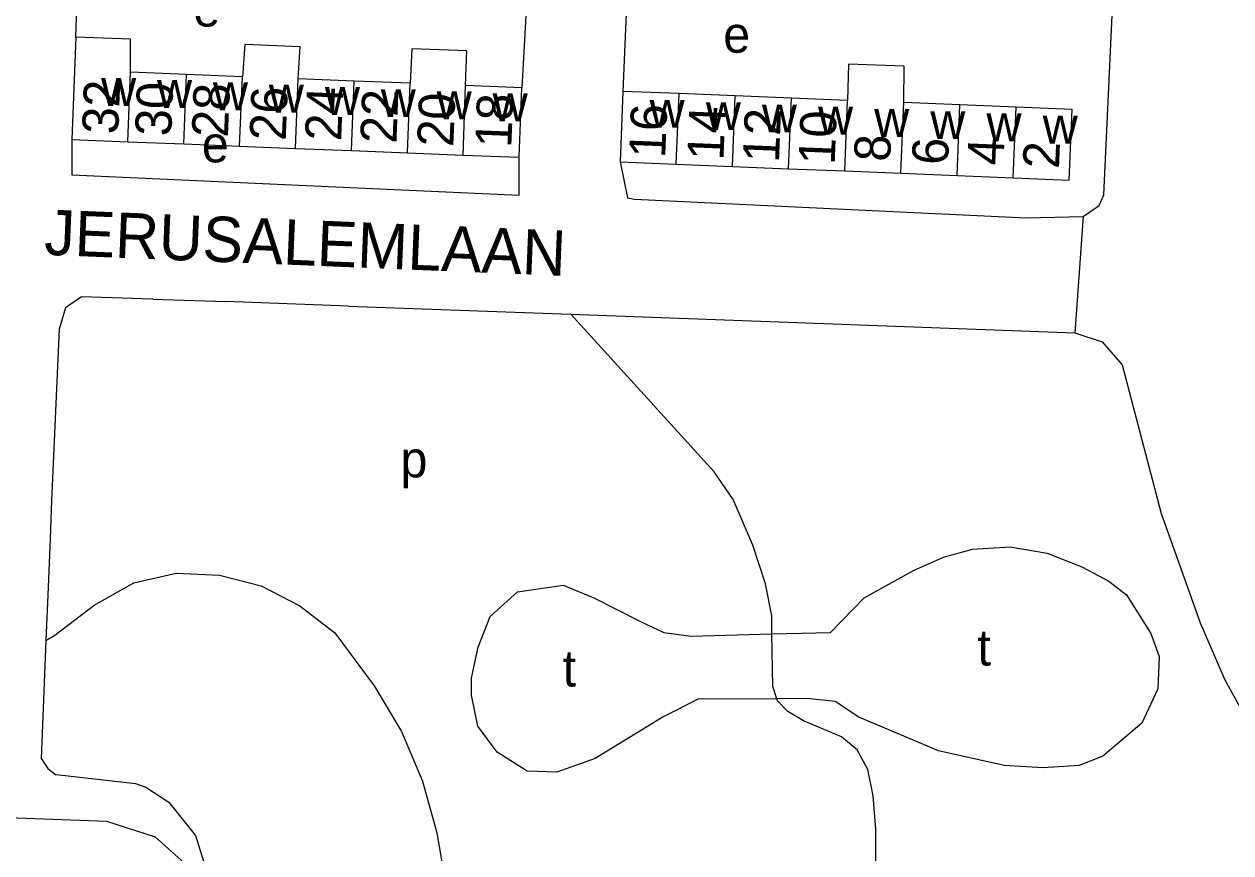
# Model space of a CAD drawing. Extents: x 159675 to 162108, y 386471 to 388472.
# Drawn here: x 161625.6 to 161758.8, y 387220.7 to 387312.1 of the extents above; entities that cross this region are included whole.
import ezdxf

# ---------------------------------------------------------------- set-up
doc = ezdxf.new("R2010")
doc.units = 0
for name, color, linetype in [('BLT_Basislijn', 7, 'Continuous'), ('BLT_Bebouwing', 7, 'Continuous'), ('BLT_Centroide', 7, 'Continuous'), ('BLT_Huisnummer', 7, 'Continuous'), ('BLT_Huisnummer_ tussenligend', 7, 'Continuous'), ('BLT_Onderverdeling_panden', 7, 'Continuous'), ('BLT_Straatnaam', 7, 'Continuous'), ('BLT_Vlakafsluiter', 7, 'Continuous')]:
    doc.layers.add(name, color=color, linetype=linetype)

msp = doc.modelspace()

# ---------------------------------------------------------------- linework, layer by layer
at = {"layer": 'BLT_Basislijn'}
for p, q in [((161631.29, 387310.69), (161631.51, 387318.4)), ((161692.21, 387317.59), (161691.68, 387304.71)), ((161681.14, 387316.24), (161680.53, 387305.11)), ((161639.8, 387281.8), (161647.84, 387281.52)), ((161661.37, 387281.02), (161647.84, 387281.52)), ((161661.37, 387281.02), (161685.91, 387280.12)), ((161685.91, 387280.12), (161710.87, 387279.21)), ((161628.61, 387259.58), (161628.44, 387255.35)), ((161628.44, 387255.35), (161628.22, 387250)), ((161628.22, 387250), (161627.99, 387244.13))]:
    msp.add_line(p, q, dxfattribs=at)
for points in [[(161742.5, 387290.89), (161744.25, 387292.11), (161744.76, 387293.28), (161745.75, 387314.68), (161745.77, 387315.26)], [(161630.84, 387299.4), (161630.85, 387295.49), (161680.22, 387293.25), (161680.22, 387297.44)], [(161691.37, 387296.92), (161692.17, 387292.96), (161692.94, 387292.8), (161736.18, 387290.75), (161742.5, 387290.89)], [(161639.8, 387281.8), (161631.91, 387282.03), (161630.16, 387280.82), (161629.43, 387278.46), (161628.61, 387259.58)], [(161708.13, 387244.84), (161708.1, 387246.84), (161707.4, 387250.38), (161706.03, 387254.64), (161703.83, 387259.68), (161701.74, 387262.74), (161685.91, 387280.12)], [(161710.87, 387279.21), (161741.55, 387278.05)], [(161741.55, 387278.05), (161744.58, 387277.06), (161746.8, 387274.55), (161751.1, 387258.14), (161753.99, 387250)], [(161708.13, 387244.84), (161714.59, 387245.01), (161718.31, 387248.81), (161723.75, 387251.83), (161727.08, 387253.31), (161730.26, 387254.2), (161734.43, 387254.44), (161738.5, 387253.77), (161742.34, 387252.24), (161745.31, 387250.67), (161747.27, 387249.17), (161749.97, 387244.89), (161750.87, 387242.37), (161750.71, 387238.78), (161748.96, 387234.99), (161744.66, 387231.36), (161742.04, 387230.34), (161738.07, 387230.05), (161733.75, 387230.34), (161726.5, 387231.94), (161717.73, 387235.66), (161715.11, 387237.4), (161711.98, 387237.7), (161708.67, 387237.69)], [(161627.99, 387244.13), (161628.97, 387244.72), (161633.31, 387248.02), (161637.68, 387250.48), (161642.35, 387251.53), (161647.13, 387251.34), (161651.76, 387250.15), (161656, 387247.94), (161659.89, 387244.95), (161664.21, 387239.13), (161667.25, 387234.06), (161669.54, 387228.6), (161671.15, 387222.91), (161672.12, 387217.07)], [(161708.67, 387237.69), (161699.98, 387237.66), (161696.19, 387235.74), (161688.62, 387231.09), (161684.4, 387229.59), (161681.09, 387229.69), (161677.8, 387231.81), (161675.67, 387234.67), (161674.95, 387238.1), (161674.98, 387239.96), (161675.7, 387243.39), (161677.01, 387246.78), (161680.04, 387249.47), (161685.08, 387250.24), (161688.47, 387248.83), (161693.7, 387246.17), (161696.19, 387245.01), (161699.22, 387244.6), (161708.13, 387244.84)], [(161753.99, 387250), (161755.39, 387246.07), (161758.13, 387239.76), (161762.69, 387231.52)], [(161708.67, 387237.69), (161708.23, 387239.03), (161708.13, 387244.84)], [(161627.99, 387244.13), (161627.46, 387231.11), (161628.19, 387229.98), (161629.05, 387229.33), (161629.79, 387229.24)], [(161719.61, 387219.62), (161719.6, 387223.31), (161719.29, 387226.99), (161718.72, 387229.88), (161717.55, 387232.07), (161715.82, 387233.5), (161711.6, 387235.26), (161709.89, 387236.29), (161708.74, 387237.47), (161708.67, 387237.69)], [(161527.91, 387233.59), (161528.24, 387231.4), (161529.19, 387229.84), (161530.47, 387228.72), (161532.02, 387228.01), (161634.68, 387224.19), (161640.03, 387222.45), (161643.68, 387219.17), (161645.58, 387219.17)], [(161629.79, 387229.24), (161637.89, 387228.32), (161639.01, 387227.93), (161641.55, 387226.27), (161644.49, 387222.59), (161645.58, 387219.17)]]:
    msp.add_lwpolyline(points, dxfattribs=at)
at = {"layer": 'BLT_Bebouwing'}
for p, q in [((161631.29, 387310.69), (161630.84, 387299.4)), ((161643.49, 387306.58), (161637.32, 387306.82)), ((161649.67, 387306.33), (161643.49, 387306.58)), ((161662.01, 387305.84), (161655.84, 387306.09)), ((161668.18, 387305.6), (161662.01, 387305.84)), ((161680.53, 387305.11), (161674.29, 387305.36)), ((161680.22, 387297.44), (161680.53, 387305.11)), ((161691.68, 387304.71), (161691.37, 387296.92)), ((161697.88, 387304.46), (161691.68, 387304.71)), ((161710.28, 387303.97), (161704.08, 387304.22)), ((161716.47, 387303.72), (161710.28, 387303.97)), ((161728.87, 387303.22), (161722.67, 387303.47)), ((161735.07, 387302.97), (161728.87, 387303.22)), ((161630.84, 387299.4), (161637.02, 387299.15)), ((161637.02, 387299.15), (161643.19, 387298.91)), ((161643.19, 387298.91), (161649.36, 387298.66)), ((161649.36, 387298.66), (161655.54, 387298.42)), ((161655.54, 387298.42), (161661.71, 387298.17)), ((161661.71, 387298.17), (161667.88, 387297.93)), ((161667.88, 387297.93), (161674.05, 387297.68)), ((161674.05, 387297.68), (161680.22, 387297.44)), ((161691.37, 387296.92), (161697.57, 387296.67)), ((161697.57, 387296.67), (161703.77, 387296.42)), ((161703.77, 387296.42), (161709.96, 387296.18)), ((161709.96, 387296.18), (161716.16, 387295.93)), ((161716.16, 387295.93), (161722.36, 387295.68)), ((161722.36, 387295.68), (161728.56, 387295.43)), ((161728.56, 387295.43), (161734.76, 387295.18))]:
    msp.add_line(p, q, dxfattribs=at)
for points in [[(161637.32, 387306.82), (161637.31, 387310.46), (161631.29, 387310.69)], [(161655.84, 387306.09), (161656.05, 387309.62), (161649.93, 387309.87), (161649.67, 387306.33)], [(161674.29, 387305.36), (161674.44, 387309.18), (161668.36, 387309.42), (161668.18, 387305.6)], [(161722.67, 387303.47), (161722.74, 387307.48), (161716.58, 387307.73), (161716.47, 387303.72)], [(161704.08, 387304.22), (161697.88, 387304.46)], [(161734.76, 387295.18), (161740.95, 387294.93), (161741.27, 387302.73), (161735.07, 387302.97)]]:
    msp.add_lwpolyline(points, dxfattribs=at)
at = {"layer": 'BLT_Onderverdeling_panden'}
for p, q in [((161637.02, 387299.15), (161637.32, 387306.82)), ((161643.19, 387298.91), (161643.49, 387306.58)), ((161649.36, 387298.66), (161649.67, 387306.33)), ((161655.54, 387298.42), (161655.84, 387306.09)), ((161661.71, 387298.17), (161662.01, 387305.84)), ((161667.88, 387297.93), (161668.18, 387305.6)), ((161674.05, 387297.68), (161674.29, 387305.36)), ((161697.57, 387296.67), (161697.88, 387304.46)), ((161703.77, 387296.42), (161704.08, 387304.22)), ((161709.96, 387296.18), (161710.28, 387303.97)), ((161716.16, 387295.93), (161716.47, 387303.72)), ((161722.36, 387295.68), (161722.67, 387303.47)), ((161728.56, 387295.43), (161728.87, 387303.22)), ((161734.76, 387295.18), (161735.07, 387302.97))]:
    msp.add_line(p, q, dxfattribs=at)
at = {"layer": 'BLT_Vlakafsluiter'}
msp.add_line((161742.5, 387290.89), (161741.55, 387278.05), dxfattribs=at)

# ---------------------------------------------------------------- texts
at = {"layer": 'BLT_Centroide'}
for s, p in [('e', (161644.25, 387311.86)), ('e', (161702.75, 387308.98)), ('w', (161634.08, 387303.11)), ('w', (161640.25, 387302.88)), ('w', (161646.42, 387302.62)), ('w', (161652.59, 387302.38)), ('w', (161658.78, 387302.12)), ('w', (161664.95, 387301.88)), ('w', (161671.12, 387301.64)), ('w', (161677.3, 387301.41)), ('w', (161694.62, 387300.69)), ('w', (161700.83, 387300.44)), ('w', (161707.02, 387300.19)), ('w', (161713.22, 387299.94)), ('w', (161719.42, 387299.69)), ('w', (161725.61, 387299.45)), ('w', (161731.81, 387299.2)), ('w', (161738.02, 387298.95)), ('e', (161645.2, 387296.88)), ('p', (161667.12, 387262.12)), ('t', (161730.81, 387241.35)), ('t', (161685.03, 387239.04))]:
    msp.add_text(s, height=4, dxfattribs=at).set_placement(p)
at = {"layer": 'BLT_Huisnummer'}
for s, rotation, p in [('32', 87.7306, (161635.96, 387299.94)), ('26', 87.7306, (161654.45, 387299.22)), ('22', 87.7306, (161666.67, 387298.91)), ('18', 87.7306, (161679.35, 387298.45)), ('16', 87.7, (161696.34, 387297.3)), ('10', 87.7, (161715.05, 387296.57)), ('6', 87.7, (161727.56, 387296.55)), ('2', 87.7, (161739.81, 387296.13))]:
    msp.add_text(s, height=4, rotation=rotation, dxfattribs=at).set_placement(p)
at = {"layer": 'BLT_Huisnummer_ tussenligend'}
for s, rotation, p in [('30', 87.7306, (161641.81, 387299.72)), ('28', 87.7306, (161648.07, 387299.59)), ('24', 87.7306, (161660.57, 387299.19)), ('20', 87.7306, (161672.95, 387298.54)), ('14', 87.7, (161702.77, 387297.05)), ('12', 87.7, (161708.9, 387296.81)), ('8', 87.7, (161721.17, 387296.91)), ('4', 87.7, (161733.68, 387296.51))]:
    msp.add_text(s, height=4, rotation=rotation, dxfattribs=at).set_placement(p)
at = {"layer": 'BLT_Straatnaam'}
msp.add_text('JERUSALEMLAAN', height=4.9999, rotation=357.6626, dxfattribs=at).set_placement((161627.75, 387286.69))

doc.saveas('drawing.dxf')
